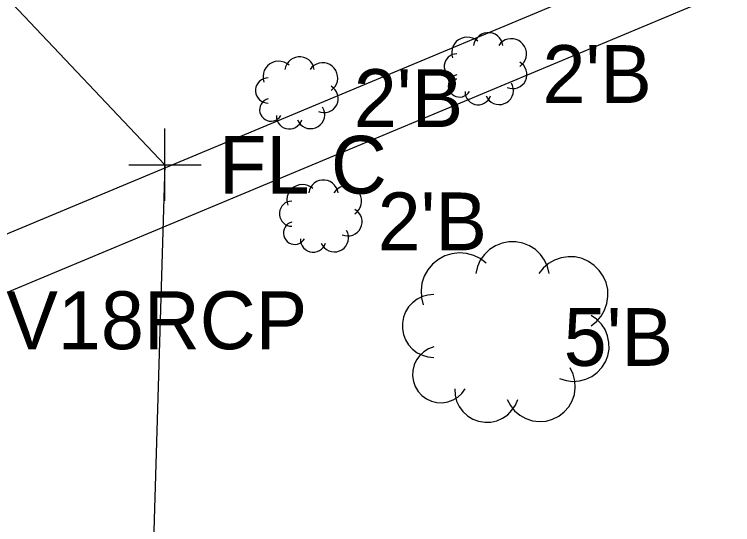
# Model space of a CAD drawing. Extents: x 1363693 to 1365209, y 422201 to 424153.
# Drawn here: x 1364174.05 to 1364193.92, y 423033.94 to 423048.06 of the extents above; entities that cross this region are included whole.
import ezdxf

# ---------------------------------------------------------------- set-up
doc = ezdxf.new("R2010")
doc.units = 0
for name, color, linetype in [('DR_X_Storm_Sewer', 7, 'Continuous'), ('RD_X_Fence', 7, 'Continuous'), ('SV_X_Shot_Marker', 7, 'Continuous'), ('VG_X_Cells', 7, 'Continuous'), ('VG_X_Text', 7, 'Continuous')]:
    doc.layers.add(name, color=color, linetype=linetype)

msp = doc.modelspace()

# ---------------------------------------------------------------- linework, layer by layer
at = {"layer": 'DR_X_Storm_Sewer'}
for points in [[(1364169.88, 423040.329), (1364293.497, 423091.992), (1364303.029, 423086.6)], [(1364302.291, 423085.294), (1364293.373, 423090.338), (1364170.416, 423038.928)]]:
    msp.add_lwpolyline(points, dxfattribs=at)
at = {"layer": 'RD_X_Fence'}
for p, q in [((1364163.271, 423059.689), (1364178.212, 423043.894)), ((1364178.212, 423043.894), (1364177.817, 423030.95))]:
    msp.add_line(p, q, dxfattribs=at)
at = {"layer": 'SV_X_Shot_Marker'}
for p, q in [((1364178.212, 423042.894), (1364178.212, 423044.894)), ((1364177.212, 423043.894), (1364179.212, 423043.894))]:
    msp.add_line(p, q, dxfattribs=at)
at = {"layer": 'VG_X_Cells'}
for points in [[(1364186.866, 423047.314), (1364186.801, 423047.363), (1364186.728, 423047.398), (1364186.649, 423047.42), (1364186.567, 423047.426), (1364186.486, 423047.416), (1364186.408, 423047.392), (1364186.337, 423047.353), (1364186.273, 423047.302), (1364186.221, 423047.239), (1364186.181, 423047.168), (1364186.155, 423047.091), (1364186.145, 423047.01), (1364186.15, 423046.928), (1364186.17, 423046.849)], [(1364187.563, 423047.198), (1364187.544, 423047.273), (1364187.512, 423047.344), (1364187.467, 423047.408), (1364187.41, 423047.462), (1364187.345, 423047.504), (1364187.272, 423047.533), (1364187.196, 423047.548), (1364187.117, 423047.548), (1364187.041, 423047.533), (1364186.968, 423047.504), (1364186.903, 423047.462), (1364186.846, 423047.408), (1364186.801, 423047.344), (1364186.768, 423047.273), (1364186.75, 423047.198)], [(1364188.027, 423046.617), (1364188.088, 423046.666), (1364188.138, 423046.725), (1364188.177, 423046.793), (1364188.202, 423046.867), (1364188.213, 423046.943), (1364188.21, 423047.021), (1364188.192, 423047.097), (1364188.161, 423047.168), (1364188.117, 423047.233), (1364188.062, 423047.288), (1364187.998, 423047.331), (1364187.927, 423047.363), (1364187.851, 423047.38), (1364187.773, 423047.383), (1364187.696, 423047.372), (1364187.623, 423047.347), (1364187.555, 423047.308), (1364187.496, 423047.258), (1364187.447, 423047.198)], [(1364186.286, 423046.965), (1364186.222, 423046.959), (1364186.16, 423046.942), (1364186.102, 423046.913), (1364186.051, 423046.874), (1364186.008, 423046.827), (1364185.974, 423046.772), (1364185.951, 423046.712), (1364185.939, 423046.649), (1364185.939, 423046.585), (1364185.951, 423046.522), (1364185.974, 423046.462), (1364186.008, 423046.407), (1364186.051, 423046.36), (1364186.102, 423046.321), (1364186.16, 423046.292), (1364186.222, 423046.275), (1364186.286, 423046.269)], [(1364182.343, 423046.532), (1364182.324, 423046.607), (1364182.292, 423046.678), (1364182.247, 423046.742), (1364182.19, 423046.796), (1364182.125, 423046.838), (1364182.052, 423046.867), (1364181.976, 423046.882), (1364181.897, 423046.882), (1364181.821, 423046.867), (1364181.748, 423046.838), (1364181.683, 423046.796), (1364181.626, 423046.742), (1364181.581, 423046.678), (1364181.548, 423046.607), (1364181.53, 423046.532)], [(1364181.646, 423046.648), (1364181.581, 423046.697), (1364181.508, 423046.732), (1364181.429, 423046.754), (1364181.347, 423046.76), (1364181.266, 423046.75), (1364181.188, 423046.726), (1364181.117, 423046.687), (1364181.053, 423046.636), (1364181.001, 423046.573), (1364180.961, 423046.502), (1364180.935, 423046.425), (1364180.925, 423046.344), (1364180.93, 423046.262), (1364180.95, 423046.183)], [(1364182.807, 423045.951), (1364182.868, 423046), (1364182.918, 423046.059), (1364182.957, 423046.127), (1364182.982, 423046.201), (1364182.993, 423046.277), (1364182.99, 423046.355), (1364182.972, 423046.431), (1364182.941, 423046.502), (1364182.897, 423046.567), (1364182.842, 423046.622), (1364182.778, 423046.665), (1364182.707, 423046.697), (1364182.631, 423046.714), (1364182.553, 423046.717), (1364182.476, 423046.706), (1364182.403, 423046.681), (1364182.335, 423046.642), (1364182.276, 423046.592), (1364182.227, 423046.532)], [(1364187.679, 423046.036), (1364187.749, 423046.013), (1364187.823, 423046.003), (1364187.897, 423046.008), (1364187.969, 423046.026), (1364188.036, 423046.058), (1364188.095, 423046.102), (1364188.146, 423046.156), (1364188.185, 423046.219), (1364188.212, 423046.288), (1364188.225, 423046.361), (1364188.224, 423046.435), (1364188.209, 423046.508), (1364188.181, 423046.576), (1364188.14, 423046.638), (1364188.088, 423046.691), (1364188.027, 423046.733)], [(1364186.286, 423046.385), (1364186.228, 423046.364), (1364186.175, 423046.332), (1364186.13, 423046.29), (1364186.094, 423046.24), (1364186.068, 423046.185), (1364186.053, 423046.125), (1364186.051, 423046.064), (1364186.06, 423046.003), (1364186.081, 423045.945), (1364186.113, 423045.893), (1364186.155, 423045.847), (1364186.204, 423045.811), (1364186.26, 423045.785), (1364186.32, 423045.77), (1364186.381, 423045.767), (1364186.442, 423045.777), (1364186.5, 423045.798), (1364186.552, 423045.829), (1364186.598, 423045.871), (1364186.634, 423045.92)], [(1364181.066, 423046.299), (1364181.002, 423046.293), (1364180.94, 423046.276), (1364180.882, 423046.247), (1364180.831, 423046.208), (1364180.788, 423046.161), (1364180.754, 423046.106), (1364180.731, 423046.046), (1364180.719, 423045.983), (1364180.719, 423045.919), (1364180.731, 423045.856), (1364180.754, 423045.796), (1364180.788, 423045.741), (1364180.831, 423045.694), (1364180.882, 423045.655), (1364180.94, 423045.626), (1364181.002, 423045.609), (1364181.066, 423045.603)], [(1364182.459, 423045.37), (1364182.529, 423045.347), (1364182.603, 423045.337), (1364182.677, 423045.342), (1364182.749, 423045.36), (1364182.816, 423045.392), (1364182.875, 423045.436), (1364182.926, 423045.49), (1364182.965, 423045.553), (1364182.992, 423045.622), (1364183.005, 423045.695), (1364183.004, 423045.769), (1364182.989, 423045.842), (1364182.961, 423045.91), (1364182.92, 423045.972), (1364182.868, 423046.025), (1364182.807, 423046.067)], [(1364187.098, 423045.804), (1364187.133, 423045.737), (1364187.181, 423045.677), (1364187.238, 423045.628), (1364187.305, 423045.591), (1364187.377, 423045.568), (1364187.452, 423045.559), (1364187.528, 423045.564), (1364187.601, 423045.585), (1364187.669, 423045.618), (1364187.729, 423045.665), (1364187.779, 423045.722), (1364187.817, 423045.788), (1364187.842, 423045.86), (1364187.852, 423045.935), (1364187.847, 423046.011), (1364187.828, 423046.084), (1364187.795, 423046.153)], [(1364186.518, 423045.92), (1364186.522, 423045.852), (1364186.539, 423045.786), (1364186.568, 423045.724), (1364186.608, 423045.668), (1364186.659, 423045.622), (1364186.717, 423045.586), (1364186.781, 423045.562), (1364186.849, 423045.551), (1364186.918, 423045.553), (1364186.984, 423045.568), (1364187.047, 423045.595), (1364187.103, 423045.634), (1364187.151, 423045.683), (1364187.189, 423045.741), (1364187.215, 423045.804)], [(1364181.066, 423045.719), (1364181.008, 423045.698), (1364180.955, 423045.666), (1364180.91, 423045.624), (1364180.874, 423045.574), (1364180.848, 423045.519), (1364180.833, 423045.459), (1364180.831, 423045.398), (1364180.84, 423045.337), (1364180.861, 423045.279), (1364180.893, 423045.227), (1364180.935, 423045.181), (1364180.984, 423045.145), (1364181.04, 423045.119), (1364181.1, 423045.104), (1364181.161, 423045.101), (1364181.222, 423045.111), (1364181.28, 423045.132), (1364181.332, 423045.163), (1364181.378, 423045.205), (1364181.414, 423045.254)], [(1364181.878, 423045.138), (1364181.913, 423045.071), (1364181.961, 423045.011), (1364182.018, 423044.962), (1364182.085, 423044.925), (1364182.157, 423044.902), (1364182.232, 423044.893), (1364182.308, 423044.898), (1364182.381, 423044.919), (1364182.449, 423044.952), (1364182.509, 423044.999), (1364182.559, 423045.056), (1364182.597, 423045.122), (1364182.622, 423045.194), (1364182.632, 423045.269), (1364182.627, 423045.345), (1364182.608, 423045.418), (1364182.575, 423045.487)], [(1364181.298, 423045.254), (1364181.302, 423045.186), (1364181.319, 423045.12), (1364181.348, 423045.058), (1364181.388, 423045.002), (1364181.439, 423044.956), (1364181.497, 423044.92), (1364181.561, 423044.896), (1364181.629, 423044.885), (1364181.698, 423044.887), (1364181.764, 423044.902), (1364181.827, 423044.929), (1364181.883, 423044.968), (1364181.931, 423045.017), (1364181.969, 423045.075), (1364181.995, 423045.138)], [(1364183.003, 423043.121), (1364182.984, 423043.196), (1364182.952, 423043.267), (1364182.907, 423043.331), (1364182.85, 423043.385), (1364182.785, 423043.427), (1364182.712, 423043.456), (1364182.636, 423043.471), (1364182.557, 423043.471), (1364182.481, 423043.456), (1364182.408, 423043.427), (1364182.343, 423043.385), (1364182.286, 423043.331), (1364182.241, 423043.267), (1364182.208, 423043.196), (1364182.19, 423043.121)], [(1364182.306, 423043.237), (1364182.241, 423043.286), (1364182.168, 423043.321), (1364182.089, 423043.343), (1364182.007, 423043.349), (1364181.926, 423043.339), (1364181.848, 423043.315), (1364181.777, 423043.276), (1364181.713, 423043.225), (1364181.661, 423043.162), (1364181.621, 423043.091), (1364181.595, 423043.014), (1364181.585, 423042.933), (1364181.59, 423042.851), (1364181.61, 423042.772)], [(1364183.467, 423042.54), (1364183.528, 423042.589), (1364183.578, 423042.648), (1364183.617, 423042.716), (1364183.642, 423042.79), (1364183.653, 423042.866), (1364183.65, 423042.944), (1364183.632, 423043.02), (1364183.601, 423043.091), (1364183.557, 423043.156), (1364183.502, 423043.211), (1364183.438, 423043.254), (1364183.367, 423043.286), (1364183.291, 423043.303), (1364183.213, 423043.306), (1364183.136, 423043.295), (1364183.063, 423043.27), (1364182.995, 423043.231), (1364182.936, 423043.181), (1364182.887, 423043.121)], [(1364181.726, 423042.888), (1364181.662, 423042.882), (1364181.6, 423042.865), (1364181.542, 423042.836), (1364181.491, 423042.797), (1364181.448, 423042.75), (1364181.414, 423042.695), (1364181.391, 423042.635), (1364181.379, 423042.572), (1364181.379, 423042.508), (1364181.391, 423042.445), (1364181.414, 423042.385), (1364181.448, 423042.33), (1364181.491, 423042.283), (1364181.542, 423042.244), (1364181.6, 423042.215), (1364181.662, 423042.198), (1364181.726, 423042.192)], [(1364183.119, 423041.959), (1364183.189, 423041.936), (1364183.263, 423041.926), (1364183.337, 423041.931), (1364183.409, 423041.949), (1364183.476, 423041.981), (1364183.535, 423042.025), (1364183.586, 423042.079), (1364183.625, 423042.142), (1364183.652, 423042.211), (1364183.665, 423042.284), (1364183.664, 423042.358), (1364183.649, 423042.431), (1364183.621, 423042.499), (1364183.58, 423042.561), (1364183.528, 423042.614), (1364183.467, 423042.656)], [(1364181.726, 423042.308), (1364181.668, 423042.287), (1364181.615, 423042.255), (1364181.57, 423042.213), (1364181.534, 423042.163), (1364181.508, 423042.108), (1364181.493, 423042.048), (1364181.491, 423041.987), (1364181.5, 423041.926), (1364181.521, 423041.868), (1364181.553, 423041.816), (1364181.595, 423041.77), (1364181.644, 423041.734), (1364181.7, 423041.708), (1364181.76, 423041.693), (1364181.821, 423041.69), (1364181.882, 423041.7), (1364181.94, 423041.721), (1364181.992, 423041.752), (1364182.038, 423041.794), (1364182.074, 423041.843)], [(1364182.538, 423041.727), (1364182.573, 423041.66), (1364182.621, 423041.6), (1364182.678, 423041.551), (1364182.745, 423041.514), (1364182.817, 423041.491), (1364182.892, 423041.482), (1364182.968, 423041.487), (1364183.041, 423041.508), (1364183.109, 423041.541), (1364183.169, 423041.588), (1364183.219, 423041.645), (1364183.257, 423041.711), (1364183.282, 423041.783), (1364183.292, 423041.858), (1364183.287, 423041.934), (1364183.268, 423042.007), (1364183.235, 423042.076)], [(1364181.958, 423041.843), (1364181.962, 423041.775), (1364181.979, 423041.709), (1364182.008, 423041.647), (1364182.048, 423041.591), (1364182.099, 423041.545), (1364182.157, 423041.509), (1364182.221, 423041.485), (1364182.289, 423041.474), (1364182.358, 423041.476), (1364182.424, 423041.491), (1364182.487, 423041.518), (1364182.543, 423041.557), (1364182.591, 423041.606), (1364182.629, 423041.664), (1364182.655, 423041.727)], [(1364188.842, 423040.885), (1364188.796, 423041.075), (1364188.715, 423041.252), (1364188.602, 423041.411), (1364188.461, 423041.546), (1364188.297, 423041.652), (1364188.115, 423041.724), (1364187.924, 423041.761), (1364187.729, 423041.761), (1364187.537, 423041.724), (1364187.356, 423041.652), (1364187.191, 423041.546), (1364187.05, 423041.411), (1364186.937, 423041.252), (1364186.856, 423041.075), (1364186.81, 423040.885)], [(1364187.1, 423041.175), (1364186.937, 423041.297), (1364186.754, 423041.387), (1364186.557, 423041.44), (1364186.353, 423041.455), (1364186.151, 423041.432), (1364185.956, 423041.371), (1364185.776, 423041.274), (1364185.618, 423041.146), (1364185.487, 423040.99), (1364185.387, 423040.811), (1364185.323, 423040.618), (1364185.297, 423040.415), (1364185.309, 423040.212), (1364185.359, 423040.014)], [(1364190.003, 423039.434), (1364190.154, 423039.556), (1364190.28, 423039.704), (1364190.376, 423039.873), (1364190.44, 423040.057), (1364190.468, 423040.25), (1364190.46, 423040.444), (1364190.416, 423040.634), (1364190.338, 423040.812), (1364190.228, 423040.972), (1364190.091, 423041.11), (1364189.93, 423041.22), (1364189.752, 423041.298), (1364189.562, 423041.342), (1364189.368, 423041.349), (1364189.176, 423041.321), (1364188.992, 423041.258), (1364188.823, 423041.162), (1364188.674, 423041.036), (1364188.552, 423040.885)], [(1364185.649, 423040.304), (1364185.489, 423040.289), (1364185.335, 423040.246), (1364185.191, 423040.174), (1364185.063, 423040.077), (1364184.954, 423039.958), (1364184.87, 423039.822), (1364184.812, 423039.672), (1364184.782, 423039.514), (1364184.782, 423039.353), (1364184.812, 423039.195), (1364184.87, 423039.045), (1364184.954, 423038.909), (1364185.063, 423038.79), (1364185.191, 423038.693), (1364185.335, 423038.622), (1364185.489, 423038.578), (1364185.649, 423038.563)], [(1364189.132, 423037.982), (1364189.308, 423037.924), (1364189.492, 423037.9), (1364189.677, 423037.911), (1364189.856, 423037.957), (1364190.024, 423038.036), (1364190.174, 423038.145), (1364190.3, 423038.281), (1364190.398, 423038.438), (1364190.465, 423038.611), (1364190.498, 423038.793), (1364190.495, 423038.978), (1364190.458, 423039.16), (1364190.387, 423039.331), (1364190.285, 423039.486), (1364190.155, 423039.618), (1364190.003, 423039.724)], [(1364185.649, 423038.853), (1364185.505, 423038.8), (1364185.374, 423038.72), (1364185.26, 423038.616), (1364185.17, 423038.492), (1364185.105, 423038.353), (1364185.069, 423038.204), (1364185.062, 423038.05), (1364185.085, 423037.898), (1364185.138, 423037.754), (1364185.218, 423037.622), (1364185.322, 423037.509), (1364185.445, 423037.418), (1364185.585, 423037.353), (1364185.734, 423037.316), (1364185.887, 423037.31), (1364186.039, 423037.333), (1364186.184, 423037.385), (1364186.315, 423037.465), (1364186.429, 423037.568), (1364186.52, 423037.692)], [(1364187.681, 423037.402), (1364187.768, 423037.233), (1364187.887, 423037.085), (1364188.031, 423036.962), (1364188.197, 423036.869), (1364188.377, 423036.811), (1364188.566, 423036.788), (1364188.755, 423036.802), (1364188.938, 423036.852), (1364189.108, 423036.937), (1364189.258, 423037.053), (1364189.383, 423037.196), (1364189.478, 423037.361), (1364189.539, 423037.54), (1364189.564, 423037.728), (1364189.553, 423037.918), (1364189.505, 423038.102), (1364189.423, 423038.272)], [(1364186.23, 423037.692), (1364186.239, 423037.521), (1364186.281, 423037.355), (1364186.355, 423037.2), (1364186.456, 423037.062), (1364186.582, 423036.946), (1364186.728, 423036.856), (1364186.889, 423036.796), (1364187.058, 423036.768), (1364187.229, 423036.773), (1364187.396, 423036.81), (1364187.553, 423036.879), (1364187.694, 423036.977), (1364187.813, 423037.1), (1364187.907, 423037.243), (1364187.971, 423037.402)]]:
    msp.add_lwpolyline(points, dxfattribs=at)

# ---------------------------------------------------------------- texts
at = {"layer": 'SV_X_Shot_Marker'}
for s, p in [('FL C', (1364179.712, 423043.094)), ('INV18RCP', (1364171.684, 423038.79))]:
    msp.add_text(s, height=1.6, dxfattribs=at).set_placement(p)
at = {"layer": 'VG_X_Text'}
for s, p in [("2'B", (1364188.656, 423045.604)), ("2'B", (1364183.436, 423044.938)), ("2'B", (1364184.096, 423041.527)), ("5'B", (1364189.243, 423038.329))]:
    msp.add_text(s, height=1.6, dxfattribs=at).set_placement(p)

doc.saveas('drawing.dxf')
